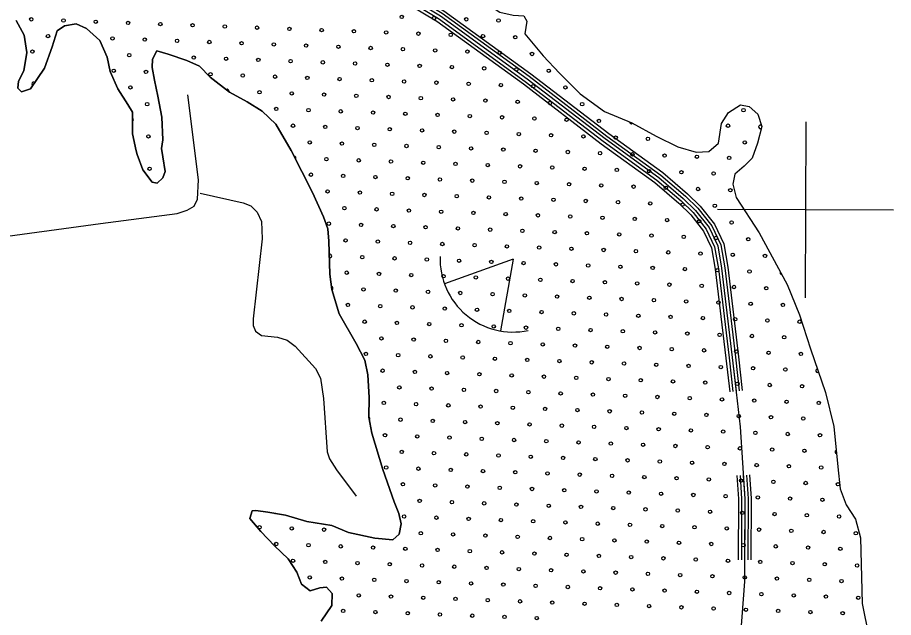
# Model space of a CAD drawing. Extents: x 1788175 to 1969470, y 584502 to 738744.
# Drawn here: x 1840846 to 1846320, y 725756 to 729504 of the extents above; entities that cross this region are included whole.
import ezdxf

# ---------------------------------------------------------------- set-up
doc = ezdxf.new("R2010")
doc.units = 0
for name, color, linetype in [('DESIGN - SCRATCH - User 1', 7, 'Continuous'), ('DESIGN - TRAFFIC CONTROL PERMANENT - Pavement Marking Text', 7, 'Continuous'), ('DESIGN - TRANSPORTATION - Edge of Traveled Way', 7, 'Continuous'), ('SURVEY - DRAINAGE - Bridge Hydraulic Data - Points - Locators', 7, 'Continuous'), ('SURVEY - DRAINAGE - Natural Features', 7, 'Continuous'), ('SURVEY - TRANSPORTATION - Roads', 7, 'Continuous')]:
    doc.layers.add(name, color=color, linetype=linetype)

msp = doc.modelspace()

# ---------------------------------------------------------------- linework, layer by layer
at = {"layer": 'DESIGN - SCRATCH - User 1'}
msp.add_line((1841746, 728686.2), (1841746, 728686.6), dxfattribs=at)
for points in [[(1842055.5, 730528.7), (1842136.6, 730469.4), (1842275.8, 730409.3), (1842520.9, 730339.6), (1842696.2, 730288.9), (1842826.8, 730192.9), (1843135.4, 729966), (1843248.3, 729888.2), (1843331.9, 729859), (1843409.8, 729851.8), (1843481.6, 729832.7), (1843580.6, 729765.2), (1843756.2, 729606.4), (1843859.2, 729536.8), (1843943, 729519.5), (1844011, 729514.5), (1844028.5, 729482.2), (1844017.2, 729402.2), (1844131.1, 729264.4), (1844233.5, 729156.7), (1844361.6, 729026.6), (1844514, 728918.2), (1844685, 728845.6), (1844837.8, 728763.3)], [(1841407.2, 729256.5), (1841360.8, 729361.3), (1841277.9, 729436.6), (1841212.3, 729465.6), (1841140.1, 729452.7), (1841093.6, 729421.3), (1841062, 729321.6), (1841015.9, 729188.1), (1840927.8, 729059.3), (1840871.5, 729040.1), (1840847.8, 729062.4), (1840852.5, 729106.4), (1840885.5, 729172), (1840905.3, 729285.9), (1840887, 729394.3), (1840838.4, 729485.2)], [(1842743, 725731.9), (1842810.6, 725831), (1842811.8, 725905.1), (1842776.4, 725945.7), (1842736.3, 725940.3), (1842673.9, 725923.1), (1842620.5, 725964), (1842591.7, 726038.5), (1842537, 726121.4), (1842452.2, 726202.8), (1842367.5, 726292.2), (1842298.7, 726373.3), (1842311.5, 726421.2), (1842335.6, 726424.8), (1842409.4, 726413.7), (1842521.2, 726396.1), (1842654.7, 726356), (1842810.4, 726329.7), (1842913.8, 726286.1), (1843079.3, 726251.6), (1843191.3, 726242), (1843231.8, 726275.4), (1843242.9, 726341.4), (1843229.9, 726405.6), (1843199, 726478.2), (1843128.1, 726679.5), (1843059.6, 726906.8), (1843041.1, 727007.3), (1843043, 727129.4), (1843035.3, 727271.7), (1843016.7, 727364.1), (1842962.3, 727467.1), (1842855.1, 727652.9), (1842809.5, 727805.8), (1842796.9, 727900.1), (1842792.1, 728106.5), (1842785.4, 728184.7), (1842758.5, 728259.2), (1842688.8, 728410.4), (1842556.8, 728672.7), (1842459.4, 728838.4), (1842374.6, 728919.8), (1842281.4, 728977.2), (1842170.3, 729038.9), (1842049.7, 729130.8), (1841982.7, 729199.9), (1841905.2, 729235.1), (1841787.7, 729274.9), (1841716, 729296), (1841689.2, 729244.3), (1841688.4, 729192.2), (1841703.1, 729111.9), (1841723.6, 729013.5), (1841747.6, 728880.9), (1841753.4, 728740.7), (1841746, 728686.2)], [(1841587.6, 728671.6), (1841563.8, 728777.5), (1841563.9, 728913.7), (1841534.7, 728960.2), (1841472.2, 729059.2), (1841425.8, 729168.1), (1841407.2, 729256.5)], [(1844837.8, 728763.3), (1844972.8, 728697.2), (1845086.4, 728663.5), (1845166.5, 728666.3), (1845225.3, 728719.5), (1845245.3, 728841.4), (1845288.4, 728910.8), (1845363.2, 728959.8), (1845417.1, 728949), (1845472.3, 728900.1), (1845497.2, 728823.6), (1845469.5, 728719.9), (1845436, 728626.3), (1845387.2, 728574.9), (1845328.4, 728525.7), (1845315.4, 728463.8), (1845336.1, 728379.4), (1845480.8, 728158.9), (1845655.8, 727835.9), (1845732.9, 727646.5), (1845801.7, 727435.2), (1845895.4, 727161.4), (1845946.1, 726948.4), (1845972.2, 726697.7), (1845986.1, 726559.3), (1846024.6, 726460.6), (1846083.2, 726369.6), (1846113.4, 726253), (1846125, 725844.2), (1846165.8, 725637.3)], [(1841746, 728686.6), (1841754.8, 728634.3), (1841769.4, 728542), (1841754.8, 728502.2), (1841718.2, 728468.6), (1841688.3, 728475.1), (1841629.5, 728552.1), (1841594.9, 728648.7), (1841587.6, 728671.6)]]:
    msp.add_lwpolyline(points, dxfattribs=at)
at = {"layer": 'DESIGN - TRAFFIC CONTROL PERMANENT - Pavement Marking Text'}
for centre in [(1840932.2, 729493.1), (1841133.8, 729485.7), (1841335.4, 729478.2), (1841537, 729470.7), (1843247, 729508.1), (1843448.6, 729500.6), (1843650.2, 729493.1), (1843851.8, 729485.7), (1841738.7, 729463.3), (1841940.3, 729455.8), (1842141.9, 729448.3), (1842343.5, 729440.9), (1842545.1, 729433.4), (1842746.7, 729425.9), (1842948.3, 729418.5), (1841036.8, 729388.6), (1841440, 729373.7), (1841641.6, 729366.2), (1843149.9, 729411), (1843351.5, 729403.5), (1843553.1, 729396.1), (1843754.8, 729388.6), (1843956.4, 729381.1), (1841843.2, 729358.7), (1842044.8, 729351.3), (1842246.4, 729343.8), (1842448, 729336.3), (1842649.6, 729328.9), (1842851.2, 729321.4), (1843052.9, 729313.9), (1843254.5, 729306.5), (1840939.7, 729291.5), (1841544.5, 729269.1), (1841947.7, 729254.2), (1843456.1, 729299), (1843657.7, 729291.5), (1843859.3, 729284.1), (1844060.9, 729276.6), (1842149.3, 729246.7), (1842351, 729239.3), (1842552.6, 729231.8), (1842754.2, 729224.3), (1842955.8, 729216.9), (1843157.4, 729209.4), (1843359, 729201.9), (1841447.4, 729172), (1841649, 729164.6), (1842052.3, 729149.6), (1842253.9, 729142.2), (1843560.6, 729194.5), (1843762.2, 729187), (1843963.8, 729179.5), (1844165.4, 729172), (1842455.5, 729134.7), (1842657.1, 729127.2), (1842858.7, 729119.8), (1843060.3, 729112.3), (1843261.9, 729104.8), (1843463.5, 729097.4), (1843665.2, 729089.9), (1841552, 729067.5), (1842358.4, 729037.6), (1843866.8, 729082.4), (1844068.4, 729075), (1844270, 729067.5), (1842560, 729030.2), (1842761.6, 729022.7), (1842963.2, 729015.2), (1843164.9, 729007.8), (1843366.5, 729000.3), (1843568.1, 728992.8), (1843769.7, 728985.4), (1843971.3, 728977.9), (1841656.5, 728963), (1842463, 728933.1), (1842664.6, 728925.6), (1844172.9, 728970.4), (1844374.5, 728963), (1845382.6, 728925.6), (1842866.2, 728918.2), (1843067.8, 728910.7), (1843269.4, 728903.2), (1843471, 728895.8), (1843672.6, 728888.3), (1843874.2, 728880.8), (1844075.8, 728873.4), (1842567.5, 728828.6), (1842769.1, 728821.1), (1844277.4, 728865.9), (1844479.1, 728858.4), (1845285.5, 728828.6), (1841664, 728761.4), (1842970.7, 728813.6), (1843172.3, 728806.2), (1843373.9, 728798.7), (1843575.5, 728791.2), (1843777.2, 728783.8), (1843978.8, 728776.3), (1844180.4, 728768.8), (1844382, 728761.4), (1842672, 728724), (1842873.6, 728716.6), (1843075.3, 728709.1), (1844583.6, 728753.9), (1844785.2, 728746.4), (1845390, 728724), (1843276.9, 728701.6), (1843478.5, 728694.2), (1843680.1, 728686.7), (1843881.7, 728679.2), (1844083.3, 728671.8), (1844284.9, 728664.3), (1844486.5, 728656.8), (1842776.6, 728619.5), (1842978.2, 728612), (1843179.8, 728604.6), (1843381.4, 728597.1), (1844688.1, 728649.4), (1844889.7, 728641.9), (1845091.4, 728634.4), (1845293, 728627), (1841671.4, 728559.8), (1843583, 728589.6), (1843784.6, 728582.2), (1843986.2, 728574.7), (1844187.8, 728567.2), (1844389.5, 728559.8), (1844591.1, 728552.3), (1844792.7, 728544.8), (1842679.5, 728522.4), (1842881.1, 728514.9), (1843082.7, 728507.5), (1843284.3, 728500), (1843485.9, 728492.5), (1844994.3, 728537.4), (1845195.9, 728529.9), (1843687.6, 728485.1), (1843889.2, 728477.6), (1844090.8, 728470.1), (1844292.4, 728462.7), (1844494, 728455.2), (1844695.6, 728447.7), (1844897.2, 728440.3), (1845098.8, 728432.8), (1842784, 728417.9), (1842985.7, 728410.4), (1843187.3, 728402.9), (1843388.9, 728395.5), (1843590.5, 728388), (1843792.1, 728380.5), (1845300.4, 728425.3), (1843993.7, 728373.1), (1844195.3, 728365.6), (1844396.9, 728358.1), (1844598.5, 728350.7), (1844800.1, 728343.2), (1845001.8, 728335.7), (1845203.4, 728328.3), (1842888.6, 728313.3), (1843090.2, 728305.9), (1843291.8, 728298.4), (1843493.4, 728290.9), (1843695, 728283.5), (1843896.6, 728276), (1844098.2, 728268.5), (1842791.5, 728216.3), (1844299.9, 728261.1), (1844501.5, 728253.6), (1844703.1, 728246.1), (1844904.7, 728238.7), (1845106.3, 728231.2), (1845307.9, 728223.7), (1842993.1, 728208.8), (1843194.7, 728201.3), (1843396.3, 728193.9), (1843597.9, 728186.4), (1843799.6, 728178.9), (1844001.2, 728171.5), (1844202.8, 728164), (1842896, 728111.7), (1843097.7, 728104.3), (1844404.4, 728156.5), (1844606, 728149.1), (1844807.6, 728141.6), (1845009.2, 728134.1), (1845210.8, 728126.7), (1845412.4, 728119.2), (1843299.3, 728096.8), (1843500.9, 728089.3), (1843702.5, 728081.9), (1843904.1, 728074.4), (1844105.7, 728066.9), (1844307.3, 728059.5), (1844508.9, 728052), (1843000.6, 728007.2), (1843202.2, 727999.7), (1844710.5, 728044.5), (1844912.1, 728037.1), (1845113.8, 728029.6), (1845315.4, 728022.1), (1845517, 728014.7), (1843403.8, 727992.3), (1843605.4, 727984.8), (1843807, 727977.3), (1844008.6, 727969.9), (1844210.2, 727962.4), (1844411.9, 727954.9), (1844613.5, 727947.5), (1844815.1, 727940), (1842903.5, 727910.1), (1843105.1, 727902.7), (1843306.7, 727895.2), (1843508.3, 727887.7), (1845016.7, 727932.5), (1845218.3, 727925.1), (1845419.9, 727917.6), (1843710, 727880.3), (1843911.6, 727872.8), (1844113.2, 727865.3), (1844314.8, 727857.8), (1844516.4, 727850.4), (1844718, 727842.9), (1844919.6, 727835.4), (1843008.1, 727805.6), (1843209.7, 727798.1), (1843411.3, 727790.6), (1843612.9, 727783.2), (1843814.5, 727775.7), (1845121.2, 727828), (1845322.8, 727820.5), (1845524.4, 727813), (1844016.1, 727768.2), (1844217.7, 727760.8), (1844419.3, 727753.3), (1844620.9, 727745.8), (1844822.5, 727738.4), (1845024.2, 727730.9), (1845225.8, 727723.4), (1842911, 727708.5), (1843112.6, 727701), (1843314.2, 727693.6), (1843515.8, 727686.1), (1843717.4, 727678.6), (1843919, 727671.2), (1845427.4, 727716), (1845629, 727708.5), (1844120.6, 727663.7), (1844322.3, 727656.2), (1844523.9, 727648.8), (1844725.5, 727641.3), (1844927.1, 727633.8), (1845128.7, 727626.4), (1845330.3, 727618.9), (1845531.9, 727611.4), (1843015.5, 727604), (1843217.1, 727596.5), (1843418.7, 727589), (1843620.3, 727581.6), (1843822, 727574.1), (1844023.6, 727566.6), (1844225.2, 727559.2), (1845733.5, 727604), (1844426.8, 727551.7), (1844628.4, 727544.2), (1844830, 727536.8), (1845031.6, 727529.3), (1845233.2, 727521.8), (1845434.8, 727514.4), (1845636.5, 727506.9), (1843120.1, 727499.4), (1843321.7, 727492), (1843523.3, 727484.5), (1843724.9, 727477), (1843926.5, 727469.6), (1844128.1, 727462.1), (1844329.7, 727454.6), (1844531.3, 727447.2), (1843023, 727402.4), (1843224.6, 727394.9), (1844732.9, 727439.7), (1844934.5, 727432.2), (1845136.2, 727424.8), (1845337.8, 727417.3), (1845539.4, 727409.8), (1845741, 727402.4), (1843426.2, 727387.4), (1843627.8, 727380), (1843829.4, 727372.5), (1844031, 727365), (1844232.6, 727357.6), (1844434.3, 727350.1), (1844635.9, 727342.6), (1843127.5, 727297.8), (1843329.1, 727290.4), (1843530.7, 727282.9), (1844837.5, 727335.2), (1845039.1, 727327.7), (1845240.7, 727320.2), (1845442.3, 727312.8), (1845643.9, 727305.3), (1843732.4, 727275.4), (1843934, 727268), (1844135.6, 727260.5), (1844337.2, 727253), (1844538.8, 727245.6), (1844740.4, 727238.1), (1844942, 727230.6), (1843232.1, 727193.3), (1843433.7, 727185.8), (1843635.3, 727178.3), (1845143.6, 727223.2), (1845345.2, 727215.7), (1845546.8, 727208.2), (1845748.5, 727200.7), (1843836.9, 727170.9), (1844038.5, 727163.4), (1844240.1, 727155.9), (1844441.7, 727148.5), (1844643.3, 727141), (1844844.9, 727133.5), (1845046.6, 727126.1), (1845248.2, 727118.6), (1843135, 727096.2), (1843336.6, 727088.7), (1843538.2, 727081.3), (1843739.8, 727073.8), (1843941.4, 727066.3), (1845449.8, 727111.1), (1845651.4, 727103.7), (1845853, 727096.2), (1844143, 727058.9), (1844344.7, 727051.4), (1844546.3, 727043.9), (1844747.9, 727036.5), (1844949.5, 727029), (1845151.1, 727021.5), (1845352.7, 727014.1), (1843239.5, 726991.7), (1843441.1, 726984.2), (1843642.8, 726976.7), (1843844.4, 726969.3), (1844046, 726961.8), (1844247.6, 726954.3), (1845554.3, 727006.6), (1845755.9, 726999.1), (1844449.2, 726946.9), (1844650.8, 726939.4), (1844852.4, 726931.9), (1845054, 726924.5), (1845255.6, 726917), (1845457.2, 726909.5), (1845658.9, 726902.1), (1843142.5, 726894.6), (1843344.1, 726887.1), (1843545.7, 726879.7), (1843747.3, 726872.2), (1843948.9, 726864.7), (1844150.5, 726857.3), (1844352.1, 726849.8), (1845860.5, 726894.6), (1843247, 726790.1), (1844553.7, 726842.3), (1844755.3, 726834.9), (1844957, 726827.4), (1845158.6, 726819.9), (1845360.2, 726812.5), (1845561.8, 726805), (1845763.4, 726797.5), (1843448.6, 726782.6), (1843650.2, 726775.1), (1843851.8, 726767.7), (1844053.4, 726760.2), (1844255, 726752.7), (1844456.7, 726745.3), (1844658.3, 726737.8), (1843149.9, 726693), (1843351.5, 726685.5), (1844859.9, 726730.3), (1845061.5, 726722.9), (1845263.1, 726715.4), (1845464.7, 726707.9), (1845666.3, 726700.5), (1845867.9, 726693), (1843553.1, 726678.1), (1843754.8, 726670.6), (1843956.4, 726663.1), (1844158, 726655.7), (1844359.6, 726648.2), (1844561.2, 726640.7), (1844762.8, 726633.3), (1844964.4, 726625.8), (1843254.5, 726588.5), (1843456.1, 726581), (1843657.7, 726573.5), (1845166, 726618.3), (1845367.6, 726610.9), (1845569.2, 726603.4), (1845770.9, 726595.9), (1845972.5, 726588.5), (1843859.3, 726566), (1844060.9, 726558.6), (1844262.5, 726551.1), (1844464.1, 726543.6), (1844665.7, 726536.2), (1844867.3, 726528.7), (1845069, 726521.2), (1843359, 726483.9), (1843560.6, 726476.4), (1843762.2, 726469), (1843963.8, 726461.5), (1845270.6, 726513.8), (1845472.2, 726506.3), (1845673.8, 726498.8), (1845875.4, 726491.4), (1844165.4, 726454), (1844367.1, 726446.6), (1844568.7, 726439.1), (1844770.3, 726431.6), (1844971.9, 726424.2), (1845173.5, 726416.7), (1845375.1, 726409.2), (1843261.9, 726386.8), (1843463.5, 726379.4), (1843665.2, 726371.9), (1843866.8, 726364.4), (1844068.4, 726357), (1845576.7, 726401.8), (1845778.3, 726394.3), (1845979.9, 726386.8), (1842358.4, 726319.6), (1842560, 726312.2), (1842761.6, 726304.7), (1844270, 726349.5), (1844471.6, 726342), (1844673.2, 726334.6), (1844874.8, 726327.1), (1845076.4, 726319.6), (1845278, 726312.2), (1845479.6, 726304.7), (1845681.3, 726297.2), (1843366.5, 726282.3), (1843568.1, 726274.8), (1843769.7, 726267.4), (1843971.3, 726259.9), (1844172.9, 726252.4), (1844374.5, 726245), (1845882.9, 726289.8), (1846084.5, 726282.3), (1842463, 726215.1), (1842664.6, 726207.6), (1842866.2, 726200.2), (1843067.8, 726192.7), (1844576.1, 726237.5), (1844777.7, 726230), (1844979.4, 726222.6), (1845181, 726215.1), (1845382.6, 726207.6), (1845584.2, 726200.2), (1845785.8, 726192.7), (1843269.4, 726185.2), (1843471, 726177.8), (1843672.6, 726170.3), (1843874.2, 726162.8), (1844075.8, 726155.4), (1844277.4, 726147.9), (1844479.1, 726140.4), (1844680.7, 726133), (1845987.4, 726185.2), (1842567.5, 726110.6), (1842769.1, 726103.1), (1842970.7, 726095.6), (1843172.3, 726088.2), (1843373.9, 726080.7), (1844882.3, 726125.5), (1845083.9, 726118), (1845285.5, 726110.6), (1845487.1, 726103.1), (1845688.7, 726095.6), (1845890.3, 726088.2), (1846091.9, 726080.7), (1843575.5, 726073.2), (1843777.2, 726065.8), (1843978.8, 726058.3), (1844180.4, 726050.8), (1844382, 726043.4), (1844583.6, 726035.9), (1844785.2, 726028.4), (1842672, 726006), (1842873.6, 725998.6), (1843075.3, 725991.1), (1843276.9, 725983.6), (1843478.5, 725976.2), (1843680.1, 725968.7), (1844986.8, 726021), (1845188.4, 726013.5), (1845390, 726006), (1845591.6, 725998.6), (1845793.3, 725991.1), (1845994.9, 725983.6), (1843881.7, 725961.2), (1844083.3, 725953.8), (1844284.9, 725946.3), (1844486.5, 725938.8), (1844688.1, 725931.4), (1844889.7, 725923.9), (1845091.4, 725916.4), (1842978.2, 725894), (1843179.8, 725886.5), (1843381.4, 725879.1), (1843583, 725871.6), (1843784.6, 725864.1), (1845293, 725908.9), (1845494.6, 725901.5), (1845696.2, 725894), (1845897.8, 725886.5), (1846099.4, 725879.1), (1843986.2, 725856.7), (1844187.8, 725849.2), (1844389.5, 725841.7), (1844591.1, 725834.3), (1844792.7, 725826.8), (1844994.3, 725819.3), (1845195.9, 725811.9), (1845397.5, 725804.4), (1842881.1, 725796.9), (1843082.7, 725789.5), (1843284.3, 725782), (1843485.9, 725774.5), (1843687.6, 725767.1), (1843889.2, 725759.6), (1844090.8, 725752.1), (1845599.1, 725796.9), (1845800.7, 725789.5), (1846002.3, 725782)]:
    msp.add_circle(centre, 10.6, dxfattribs=at)
for centre, start, end in [((1840947.1, 729089.9), 48.4171, 242.8929), ((1842156.8, 729045.1), 340.7153, 124.6822), ((1841559.4, 728865.9), 294.9291, 64.9657), ((1844680.7, 728851), 174.8838, 317.0149), ((1845487.1, 728821.1), 29.8204, 314.1195), ((1842575, 728627), 321.251, 92.1685), ((1842799, 728014.7), 244.9031, 117.7526), ((1845621.5, 727910.1), 147.934, 268.9766), ((1842806.4, 727813), 291.0655, 86.4402), ((1845845.5, 727297.8), 92.3049, 305.5146), ((1843030.5, 727200.7), 328.3877, 37.8734), ((1843037.9, 726999.1), 306.4144, 72.0919), ((1845965, 726790.1), 108.9083, 262.9773), ((1842455.5, 726416.7), 244.6389, 277.3935)]:
    msp.add_arc(centre, 10.6, start, end, dxfattribs=at)
at = {"layer": 'DESIGN - TRANSPORTATION - Edge of Traveled Way'}
for q in [(1843514.1, 727839.9), (1843863.4, 727546.4)]:
    msp.add_line((1843942.9, 727995.6), q, dxfattribs=at)
for points in [[(1842055.5, 730528.7), (1842136.6, 730469.4), (1842275.8, 730409.3), (1842520.9, 730339.6), (1842696.2, 730288.9), (1842826.8, 730192.9), (1843135.4, 729966), (1843248.3, 729888.2), (1843331.9, 729859), (1843409.8, 729851.8), (1843481.6, 729832.7), (1843580.6, 729765.2), (1843756.2, 729606.4), (1843859.2, 729536.8), (1843943, 729519.5), (1844011, 729514.5), (1844028.5, 729482.2), (1844017.2, 729402.2), (1844131.1, 729264.4), (1844233.5, 729156.7), (1844361.6, 729026.6), (1844514, 728918.2), (1844685, 728845.6), (1844837.8, 728763.3)], [(1840838.4, 729485.2), (1840887, 729394.3), (1840905.3, 729285.9), (1840885.5, 729172), (1840852.5, 729106.4), (1840847.8, 729062.4), (1840871.5, 729040.1), (1840927.8, 729059.3), (1841015.9, 729188.1), (1841062, 729321.6), (1841093.6, 729421.3), (1841140.1, 729452.7), (1841212.3, 729465.6), (1841277.9, 729436.6), (1841360.8, 729361.3), (1841407.2, 729256.5)], [(1841746, 728686.2), (1841753.4, 728740.7), (1841747.6, 728880.9), (1841723.6, 729013.5), (1841703.1, 729111.9), (1841688.4, 729192.2), (1841689.2, 729244.3), (1841716, 729296), (1841787.7, 729274.9), (1841905.2, 729235.1), (1841982.7, 729199.9), (1842049.7, 729130.8), (1842170.3, 729038.9), (1842281.4, 728977.2), (1842374.6, 728919.8), (1842459.4, 728838.4), (1842556.8, 728672.7), (1842688.8, 728410.4), (1842758.5, 728259.2), (1842785.4, 728184.7), (1842792.1, 728106.5), (1842796.9, 727900.1), (1842809.5, 727805.8), (1842855.1, 727652.9), (1842962.3, 727467.1), (1843016.7, 727364.1), (1843035.3, 727271.7), (1843043, 727129.4), (1843041.1, 727007.3), (1843059.6, 726906.8), (1843128.1, 726679.5), (1843199, 726478.2), (1843229.9, 726405.6), (1843242.9, 726341.4), (1843231.8, 726275.4), (1843191.3, 726242), (1843079.3, 726251.6), (1842913.8, 726286.1), (1842810.4, 726329.7), (1842654.7, 726356), (1842521.2, 726396.1), (1842409.4, 726413.7), (1842335.6, 726424.8), (1842311.5, 726421.2), (1842298.7, 726373.3), (1842367.5, 726292.2), (1842452.2, 726202.8), (1842537, 726121.4), (1842591.7, 726038.5), (1842620.5, 725964), (1842673.9, 725923.1), (1842736.3, 725940.3), (1842776.4, 725945.7), (1842811.8, 725905.1), (1842810.6, 725831), (1842743, 725731.9)], [(1841407.2, 729256.5), (1841425.8, 729168.1), (1841472.2, 729059.2), (1841534.7, 728960.2), (1841563.9, 728913.7), (1841563.8, 728777.5), (1841587.6, 728671.6)], [(1844837.8, 728763.3), (1844972.8, 728697.2), (1845086.4, 728663.5), (1845166.5, 728666.3), (1845225.3, 728719.5), (1845245.3, 728841.4), (1845288.4, 728910.8), (1845363.2, 728959.8), (1845417.1, 728949), (1845472.3, 728900.1), (1845497.2, 728823.6), (1845469.5, 728719.9), (1845436, 728626.3), (1845387.2, 728574.9), (1845328.4, 728525.7), (1845315.4, 728463.8), (1845336.1, 728379.4), (1845480.8, 728158.9), (1845655.8, 727835.9), (1845732.9, 727646.5), (1845801.7, 727435.2), (1845895.4, 727161.4), (1845946.1, 726948.4), (1845972.2, 726697.7), (1845986.1, 726559.3), (1846024.6, 726460.6), (1846083.2, 726369.6), (1846113.4, 726253), (1846125, 725844.2), (1846165.8, 725637.3)], [(1841587.6, 728671.6), (1841594.9, 728648.7), (1841629.5, 728552.1), (1841688.3, 728475.1), (1841718.2, 728468.6), (1841754.8, 728502.2), (1841769.4, 728542), (1841754.8, 728634.3), (1841746, 728686.6)]]:
    msp.add_lwpolyline(points, dxfattribs=at)
msp.add_arc((1843942.9, 727995.6), 456.2, 177.9984, 281.9274, dxfattribs=at)
at = {"layer": 'SURVEY - DRAINAGE - Bridge Hydraulic Data - Points - Locators'}
for p, q in [((1845771.8, 728852.5), (1845767.5, 727752.5)), ((1846319.6, 728300.4), (1845219.6, 728304.6))]:
    msp.add_line(p, q, dxfattribs=at)
at = {"layer": 'SURVEY - DRAINAGE - Natural Features'}
for points in [[(1840819.4, 730701.1), (1840983.1, 730674.7), (1841210.2, 730609.3), (1841701.6, 730419.8), (1842303.9, 730158.5), (1842633.7, 730003.4), (1843018.7, 729797.5), (1843488.6, 729514.2), (1844030.8, 729121.6), (1844517.3, 728748), (1844853.7, 728504.7), (1845005.8, 728374.2), (1845082.7, 728299), (1845167.1, 728191.6), (1845221.3, 728078.7), (1845245.1, 727938.1), (1845312.5, 727380.3), (1845361.7, 726947), (1845390.7, 726497.9), (1845388.7, 725981.2), (1845363.4, 725649.2)], [(1843069.8, 729812.3), (1843510.2, 729546.7), (1844054.2, 729152.9), (1844540.6, 728779.2), (1844877.9, 728535.3), (1845032.2, 728403), (1845111.8, 728325.1), (1845200.4, 728212.3), (1845258.9, 728090.6), (1845283.8, 727943.7), (1845351.2, 727384.9), (1845375.1, 727174.9)], [(1843039.3, 729761.7), (1843477.6, 729497.5), (1844018.9, 729105.6), (1844505.4, 728731.9), (1844841.3, 728488.9), (1844992.3, 728359.5), (1845067.8, 728285.6), (1845150, 728181), (1845202.1, 728072.5), (1845225.3, 727935.2), (1845292.6, 727378), (1845316.5, 727168.2)], [(1843049.6, 729778.9), (1843488.6, 729514.2), (1844030.8, 729121.6), (1844517.3, 728748), (1844853.7, 728504.7), (1845005.8, 728374.2), (1845082.7, 728299), (1845167.1, 728191.6), (1845221.3, 728078.7), (1845245.1, 727938.1), (1845312.5, 727380.3), (1845336.3, 727170.5)], [(1843060, 729796), (1843499.7, 729530.9), (1844042.8, 729137.7), (1844529.3, 728764), (1844866.1, 728520.4), (1845019.3, 728389), (1845097.6, 728312.4), (1845184.1, 728202.2), (1845240.6, 728084.8), (1845264.9, 727941), (1845332.3, 727382.7), (1845356.2, 727172.7)], [(1843029, 729744.6), (1843466.5, 729480.8), (1844006.9, 729089.6), (1844493.4, 728715.9), (1844829, 728473.2), (1844978.8, 728344.7), (1845052.8, 728272.2), (1845132.9, 728170.3), (1845182.8, 728066.4), (1845205.5, 727932.4), (1845272.7, 727375.7), (1845296.6, 727166)], [(1845341.3, 726642), (1845350.7, 726496.7), (1845349.2, 726117)], [(1845361.3, 726643.3), (1845370.7, 726497.3), (1845369.2, 726116.9)], [(1845381.3, 726644.5), (1845390.7, 726497.9), (1845389.2, 726116.9)], [(1845401.2, 726645.8), (1845410.7, 726498.5), (1845409.2, 726116.8)], [(1845420.2, 726647.1), (1845429.7, 726499.1), (1845428.2, 726116.7)]]:
    msp.add_lwpolyline(points, dxfattribs=at)
at = {"layer": 'SURVEY - TRANSPORTATION - Roads'}
for points in [[(1840053.1, 728035.3), (1840645.2, 728118.7), (1841365.2, 728218.2), (1841844.5, 728279.3), (1841906.9, 728300.4), (1841949.3, 728325.8), (1841970, 728369.5), (1841977.9, 728489.6), (1841910.2, 729021.4)], [(1841987.6, 728406.8), (1842255.5, 728346.7), (1842303.3, 728328), (1842344.7, 728287.3), (1842369.8, 728228.9), (1842374.1, 728120.6), (1842318.2, 727620.8), (1842319.6, 727580.7), (1842333.1, 727544.4), (1842370.7, 727517.8), (1842470.6, 727506.4), (1842530.3, 727487.5), (1842581.8, 727450.6), (1842707.7, 727310.6), (1842738.7, 727250.1), (1842758.8, 727123.6), (1842781.6, 726790.8), (1842794.9, 726746.5), (1842839.8, 726677.8), (1842961.4, 726513.7)]]:
    msp.add_lwpolyline(points, dxfattribs=at)

doc.saveas('drawing.dxf')
